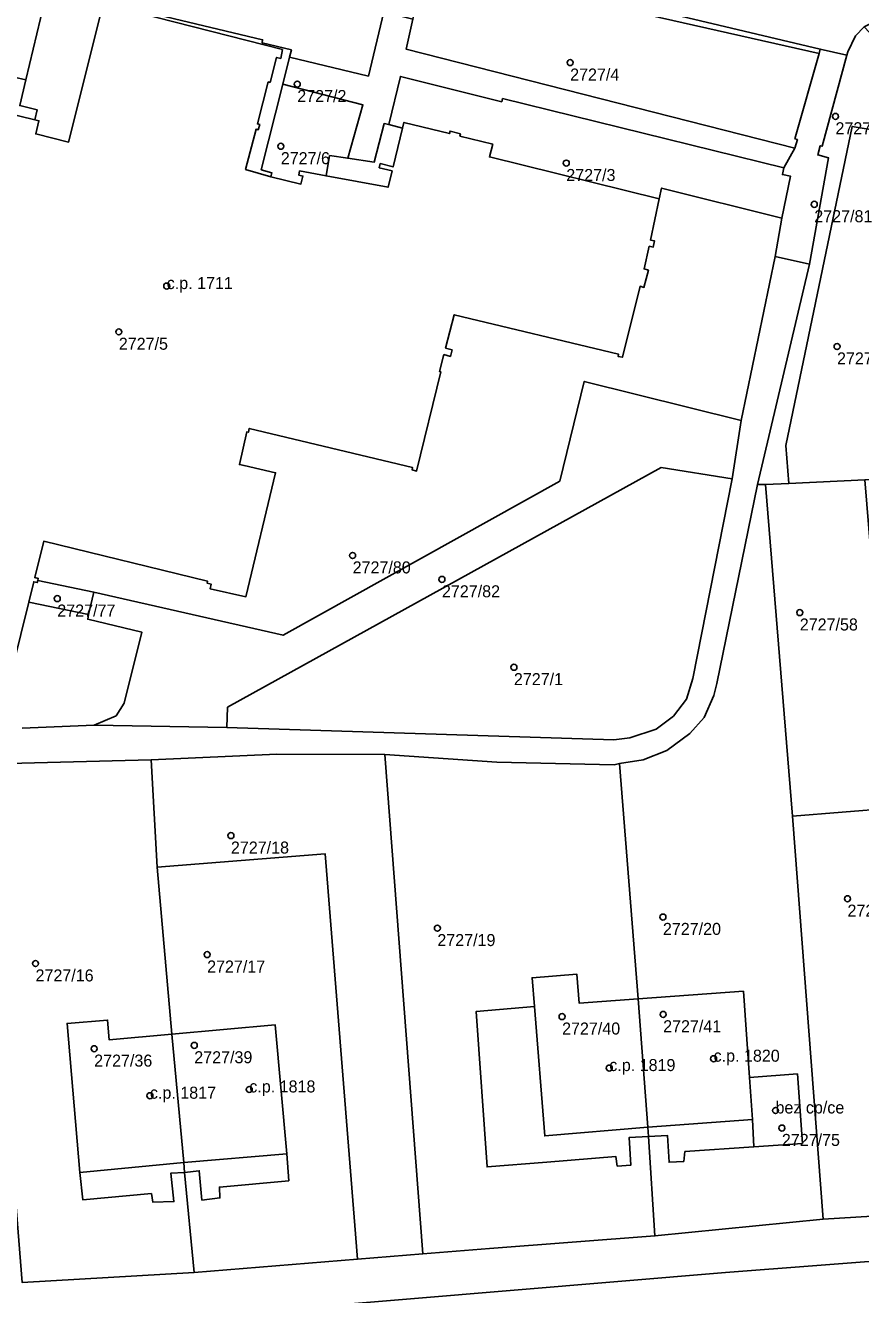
# Model space of a CAD drawing. Extents: x -878211 to -870363, y -1058464 to -1052522.
# Drawn here: x -873370.9 to -873301.4, y -1055805.2 to -1055699.6 of the extents above; entities that cross this region are included whole.
import ezdxf

# ---------------------------------------------------------------- set-up
doc = ezdxf.new("R2010")
doc.units = 0
for name, color, linetype in [('Vrstva 50', 7, 'Continuous'), ('Vrstva 51', 7, 'Continuous'), ('Vrstva 52', 7, 'Continuous')]:
    doc.layers.add(name, color=color, linetype=linetype)

msp = doc.modelspace()

# ---------------------------------------------------------------- linework, layer by layer
at = {"layer": 'Vrstva 50'}
for centre in [(-873325.55, -1055702.72994), (-873348.26, -1055704.51994), (-873303.47, -1055707.19994), (-873349.63, -1055709.68994), (-873325.87, -1055711.08994), (-873305.23, -1055714.51994), (-873359.12, -1055721.31994), (-873363.11, -1055725.12994), (-873303.34, -1055726.34994), (-873343.65, -1055743.73994), (-873336.22, -1055745.72994), (-873368.23, -1055747.32994), (-873306.44, -1055748.48994), (-873330.23, -1055753.03994), (-873353.78, -1055767.04994), (-873302.47, -1055772.29994), (-873317.83, -1055773.81994), (-873336.6, -1055774.74994), (-873370.04, -1055777.68994), (-873355.76, -1055776.94994), (-873317.81, -1055781.91994), (-873326.22, -1055782.10994), (-873365.16, -1055784.77994), (-873356.83, -1055784.49994), (-873313.61, -1055785.60994), (-873322.29, -1055786.38994), (-873352.25, -1055788.16994), (-873360.52, -1055788.68994), (-873308.46, -1055789.91994), (-873307.93, -1055791.37994)]:
    msp.add_circle(centre, 0.25, dxfattribs=at)
at = {"layer": 'Vrstva 51'}
for points in [[(-873365.82, -1055688.26), (-873368.93, -1055688.45), (-873370.47, -1055693.3), (-873406.25, -1055684.72), (-873406.66, -1055686.58), (-873411.54, -1055685.43), (-873411.1, -1055683.58), (-873413.54, -1055683.01), (-873413.97, -1055684.86), (-873418.83, -1055683.75), (-873419.55, -1055686.7), (-873401.83, -1055690.7), (-873401.49, -1055688.82), (-873370.97, -1055696.02), (-873372.78, -1055703.71), (-873370.85, -1055704.17), (-873369.02, -1055696.48), (-873364.06, -1055697.74), (-873363.09, -1055693.88), (-873363.41, -1055693.8), (-873362.27, -1055689)], [(-873304.83, -1055701.96), (-873304.73, -1055701.6), (-873362.04, -1055688.03), (-873362.27, -1055689)], [(-873306.85, -1055709.07), (-873304.83, -1055701.96), (-873362.27, -1055689), (-873363.41, -1055693.8), (-873363.09, -1055693.88), (-873364.06, -1055697.74), (-873351.15, -1055700.82), (-873351.19, -1055701.08), (-873348.75, -1055701.66), (-873348.9, -1055702.27), (-873342.34, -1055703.85), (-873341.05, -1055698.51), (-873344.71, -1055697.62), (-873343.89, -1055694.4), (-873337.85, -1055695.86), (-873338.63, -1055699.1), (-873339.19, -1055701.61), (-873306.85, -1055709.85), (-873306.64, -1055709.13)], [(-873331.17, -1055705.72), (-873307.76, -1055711.49), (-873306.85, -1055709.85), (-873339.19, -1055701.61), (-873338.63, -1055699.1), (-873341.05, -1055698.51), (-873342.34, -1055703.85), (-873348.9, -1055702.27), (-873349.47, -1055704.52), (-873342.79, -1055706.25), (-873344.06, -1055710.69), (-873341.86, -1055711.02), (-873341.02, -1055707.8), (-873340.65, -1055707.88), (-873339.68, -1055703.87), (-873331.24, -1055705.99)], [(-873304.04, -1055710.66), (-873305.62, -1055719.49), (-873309.95, -1055737.82), (-873309.3, -1055737.84), (-873307.35, -1055737.74), (-873307.6, -1055734.59), (-873302.08, -1055708.04), (-873294.34, -1055709.33), (-873291.24, -1055710.21), (-873301.09, -1055699.76), (-873301.8, -1055700.49), (-873302.44, -1055701.84), (-873302.53, -1055702.11), (-873304.59, -1055709.69), (-873304.73, -1055709.65), (-873304.94, -1055710.41)], [(-873308.48, -1055718.85), (-873305.62, -1055719.49), (-873304.04, -1055710.66), (-873304.94, -1055710.41), (-873304.73, -1055709.65), (-873304.59, -1055709.69), (-873302.53, -1055702.11), (-873304.73, -1055701.6), (-873304.83, -1055701.96), (-873306.85, -1055709.07), (-873306.64, -1055709.13), (-873306.85, -1055709.85), (-873307.76, -1055711.49), (-873307.88, -1055712.05), (-873307.21, -1055712.19), (-873307.93, -1055715.68)], [(-873349.47, -1055704.52), (-873351.25, -1055711.64), (-873350.38, -1055711.89), (-873350.46, -1055712.23), (-873347.96, -1055712.83), (-873347.79, -1055712.17), (-873348.14, -1055712.08), (-873348.06, -1055711.74), (-873345.86, -1055712.15), (-873345.57, -1055710.47), (-873344.06, -1055710.69), (-873342.79, -1055706.25)], [(-873307.93, -1055715.68), (-873307.21, -1055712.19), (-873307.88, -1055712.05), (-873307.76, -1055711.49), (-873331.17, -1055705.72), (-873331.24, -1055705.99), (-873339.68, -1055703.87), (-873340.65, -1055707.88), (-873339.49, -1055708.17), (-873339.38, -1055707.7), (-873335.59, -1055708.63), (-873335.54, -1055708.42), (-873334.68, -1055708.64), (-873334.73, -1055708.84), (-873331.99, -1055709.51), (-873332.27, -1055710.57), (-873318.13, -1055714.07), (-873317.94, -1055713.17)], [(-873301.02, -1055737.43), (-873293, -1055737.03), (-873292.09, -1055736.98), (-873294.34, -1055709.33), (-873302.08, -1055708.04), (-873307.6, -1055734.59), (-873307.35, -1055737.74)], [(-873307.93, -1055715.68), (-873317.94, -1055713.17), (-873318.13, -1055714.07), (-873318.86, -1055717.5), (-873318.53, -1055717.57), (-873318.64, -1055718.08), (-873318.97, -1055718.01), (-873319.4, -1055719.9), (-873319.03, -1055720.01), (-873319.41, -1055721.43), (-873319.73, -1055721.33), (-873321.2, -1055727.25), (-873321.56, -1055727.17), (-873321.52, -1055726.99), (-873335.19, -1055723.71), (-873335.92, -1055726.5), (-873335.38, -1055726.63), (-873335.52, -1055727.17), (-873336.05, -1055727.02), (-873336.42, -1055728.43), (-873336.3, -1055728.46), (-873338.33, -1055736.72), (-873338.7, -1055736.6), (-873338.66, -1055736.43), (-873352.26, -1055733.17), (-873352.32, -1055733.48), (-873352.46, -1055733.45), (-873353.08, -1055736.17), (-873352.69, -1055736.26), (-873350.07, -1055736.86), (-873352.53, -1055747.17), (-873355.52, -1055746.5), (-873355.43, -1055746.12), (-873355.77, -1055746.04), (-873355.73, -1055745.87), (-873369.36, -1055742.56), (-873370.11, -1055745.58), (-873369.81, -1055745.65), (-873369.85, -1055745.81), (-873365.2, -1055746.8), (-873349.44, -1055750.37), (-873326.42, -1055737.55), (-873324.37, -1055729.25), (-873311.33, -1055732.51), (-873308.48, -1055718.85)], [(-873365.17, -1055757.87), (-873354.13, -1055758.05), (-873354.06, -1055756.36), (-873317.97, -1055736.42), (-873312.07, -1055737.37), (-873311.33, -1055732.51), (-873324.37, -1055729.25), (-873326.42, -1055737.55), (-873349.44, -1055750.37), (-873365.2, -1055746.8), (-873365.64, -1055748.66), (-873365.7, -1055749.05), (-873361.19, -1055750.13), (-873362.66, -1055756.02), (-873363.33, -1055757.09)], [(-873354.06, -1055756.36), (-873354.13, -1055758.05), (-873321.91, -1055759.08), (-873320.58, -1055758.9), (-873318.4, -1055758.19), (-873316.96, -1055757.12), (-873315.88, -1055755.69), (-873315.33, -1055753.98), (-873312.07, -1055737.37), (-873317.97, -1055736.42)], [(-873298.79, -1055764.77), (-873301.02, -1055737.43), (-873307.35, -1055737.74), (-873309.3, -1055737.84), (-873307.04, -1055765.43)], [(-873306.22, -1055792.66), (-873310.25, -1055792.95), (-873316, -1055793.34), (-873316.1, -1055794.16), (-873317.31, -1055794.22), (-873317.45, -1055791.99), (-873319.02, -1055792.07), (-873318.49, -1055800.35), (-873304.5, -1055798.96), (-873307.04, -1055765.43), (-873309.3, -1055737.84), (-873309.95, -1055737.82), (-873313.33, -1055754.4), (-873313.58, -1055755.39), (-873314.39, -1055757.23), (-873315.58, -1055758.55), (-873317.5, -1055759.96), (-873319.46, -1055760.75), (-873321.44, -1055761.06), (-873319.9, -1055780.64), (-873311.13, -1055780), (-873310.62, -1055787.17), (-873306.63, -1055786.88)], [(-873365.64, -1055748.66), (-873365.2, -1055746.8), (-873369.85, -1055745.81), (-873369.9, -1055746), (-873370.19, -1055745.92), (-873370.61, -1055747.62)], [(-873340.96, -1055760.31), (-873349.96, -1055760.27), (-873360.41, -1055760.75), (-873359.92, -1055769.68), (-873345.95, -1055768.56), (-873343.47, -1055799.49), (-873343.25, -1055802.29), (-873337.8, -1055801.84)], [(-873320.5, -1055794.48), (-873321.63, -1055794.55), (-873321.74, -1055793.75), (-873327.5, -1055794.22), (-873332.46, -1055794.61), (-873333.37, -1055781.68), (-873328.53, -1055781.27), (-873328.72, -1055778.88), (-873324.98, -1055778.58), (-873324.79, -1055781), (-873319.9, -1055780.64), (-873321.44, -1055761.06), (-873321.88, -1055761.15), (-873331.66, -1055760.93), (-873340.96, -1055760.31), (-873337.8, -1055801.84), (-873332.27, -1055801.41), (-873318.49, -1055800.35), (-873319.02, -1055792.07), (-873320.63, -1055792.16)], [(-873358.52, -1055797.5), (-873360.28, -1055797.54), (-873360.4, -1055796.84), (-873366.11, -1055797.35), (-873366.36, -1055795.07), (-873367.41, -1055782.68), (-873364.05, -1055782.4), (-873363.9, -1055784.05), (-873358.69, -1055783.57), (-873359.92, -1055769.68), (-873360.41, -1055760.75), (-873374.44, -1055761.09), (-873373.81, -1055771.05), (-873371.16, -1055804.22), (-873356.84, -1055803.41), (-873357.64, -1055795.09), (-873358.79, -1055795.14)], [(-873291.53, -1055789.32), (-873291.68, -1055788.61), (-873292.99, -1055788.65), (-873293.01, -1055788.31), (-873299.46, -1055788.88), (-873299.66, -1055786.35), (-873300.43, -1055776.39), (-873295.41, -1055775.86), (-873295.47, -1055774.66), (-873292.77, -1055774.52), (-873293.57, -1055764.35), (-873298.79, -1055764.77), (-873307.04, -1055765.43), (-873304.5, -1055798.96), (-873290.43, -1055798.09), (-873290.71, -1055795.18)], [(-873345.95, -1055768.56), (-873359.92, -1055769.68), (-873358.69, -1055783.57), (-873350.1, -1055782.79), (-873349.12, -1055793.53), (-873348.97, -1055795.76), (-873354.74, -1055796.29), (-873354.69, -1055797.19), (-873356.19, -1055797.38), (-873356.42, -1055794.93), (-873357.64, -1055795.09), (-873356.84, -1055803.41), (-873343.25, -1055802.29), (-873343.47, -1055799.49)], [(-873319.9, -1055780.64), (-873324.79, -1055781), (-873324.98, -1055778.58), (-873328.72, -1055778.88), (-873328.53, -1055781.27), (-873333.37, -1055781.68), (-873332.46, -1055794.61), (-873327.5, -1055794.22), (-873321.74, -1055793.75), (-873321.63, -1055794.55), (-873320.5, -1055794.48), (-873320.63, -1055792.16), (-873319.02, -1055792.07), (-873319.08, -1055791.32)], [(-873310.25, -1055792.95), (-873310.37, -1055790.66), (-873310.62, -1055787.17), (-873311.13, -1055780), (-873319.9, -1055780.64), (-873319.08, -1055791.32), (-873319.02, -1055792.07), (-873317.45, -1055791.99), (-873317.31, -1055794.22), (-873316.1, -1055794.16), (-873316, -1055793.34)], [(-873357.7, -1055794.25), (-873358.69, -1055783.57), (-873363.9, -1055784.05), (-873364.05, -1055782.4), (-873367.41, -1055782.68), (-873366.36, -1055795.07), (-873366.11, -1055797.35), (-873360.4, -1055796.84), (-873360.28, -1055797.54), (-873358.52, -1055797.5), (-873358.79, -1055795.14), (-873357.64, -1055795.09)], [(-873357.64, -1055795.09), (-873356.42, -1055794.93), (-873356.19, -1055797.38), (-873354.69, -1055797.19), (-873354.74, -1055796.29), (-873348.97, -1055795.76), (-873349.12, -1055793.53), (-873350.1, -1055782.79), (-873358.69, -1055783.57), (-873357.7, -1055794.25)], [(-873310.25, -1055792.95), (-873306.22, -1055792.66), (-873306.63, -1055786.88), (-873310.62, -1055787.17), (-873310.37, -1055790.66)]]:
    msp.add_lwpolyline(points, close=True, dxfattribs=at)
for points in [[(-873362.04, -1055688.03), (-873304.73, -1055701.6), (-873302.53, -1055702.11), (-873302.44, -1055701.84), (-873301.8, -1055700.49), (-873301.09, -1055699.76), (-873300.22, -1055699.31)], [(-873369.02, -1055696.48), (-873370.85, -1055704.17), (-873371.36, -1055706.31), (-873369.9, -1055706.66), (-873370.1, -1055707.48), (-873381.71, -1055704.67)], [(-873372.57, -1055755.57), (-873370.61, -1055747.62), (-873370.19, -1055745.92), (-873369.9, -1055746), (-873369.85, -1055745.81), (-873369.81, -1055745.65), (-873370.11, -1055745.58), (-873369.36, -1055742.56), (-873355.73, -1055745.87), (-873355.77, -1055746.04), (-873355.43, -1055746.12), (-873355.52, -1055746.5), (-873352.53, -1055747.17), (-873350.07, -1055736.86), (-873352.69, -1055736.26), (-873353.08, -1055736.17), (-873352.46, -1055733.45), (-873352.32, -1055733.48), (-873352.26, -1055733.17), (-873338.66, -1055736.43), (-873338.7, -1055736.6), (-873338.33, -1055736.72), (-873336.3, -1055728.46), (-873336.42, -1055728.43), (-873336.05, -1055727.02), (-873335.52, -1055727.17), (-873335.38, -1055726.63), (-873335.92, -1055726.5), (-873335.19, -1055723.71), (-873321.52, -1055726.99), (-873321.56, -1055727.17), (-873321.2, -1055727.25), (-873319.73, -1055721.33), (-873319.41, -1055721.43), (-873319.03, -1055720.01), (-873319.4, -1055719.9), (-873318.97, -1055718.01), (-873318.64, -1055718.08), (-873318.53, -1055717.57), (-873318.86, -1055717.5), (-873318.13, -1055714.07), (-873332.27, -1055710.57), (-873331.99, -1055709.51), (-873334.73, -1055708.84), (-873334.68, -1055708.64), (-873335.54, -1055708.42), (-873335.59, -1055708.63), (-873339.38, -1055707.7), (-873339.49, -1055708.17), (-873340.65, -1055707.88), (-873341.02, -1055707.8), (-873341.86, -1055711.02), (-873344.06, -1055710.69), (-873345.57, -1055710.47), (-873345.86, -1055712.15), (-873348.06, -1055711.74), (-873348.14, -1055712.08), (-873347.79, -1055712.17), (-873347.96, -1055712.83), (-873350.46, -1055712.23), (-873350.38, -1055711.89), (-873351.25, -1055711.64), (-873349.47, -1055704.52), (-873348.9, -1055702.27), (-873348.75, -1055701.66), (-873351.19, -1055701.08), (-873351.15, -1055700.82), (-873364.06, -1055697.74)], [(-873381.71, -1055704.67), (-873370.1, -1055707.48), (-873369.9, -1055706.66), (-873371.36, -1055706.31), (-873370.85, -1055704.17), (-873372.78, -1055703.71)], [(-873374.44, -1055761.09), (-873360.41, -1055760.75), (-873349.96, -1055760.27), (-873340.96, -1055760.31), (-873331.66, -1055760.93), (-873321.88, -1055761.15), (-873321.44, -1055761.06), (-873319.46, -1055760.75), (-873317.5, -1055759.96), (-873315.58, -1055758.55), (-873314.39, -1055757.23), (-873313.58, -1055755.39), (-873313.33, -1055754.4), (-873309.95, -1055737.82), (-873305.62, -1055719.49), (-873308.48, -1055718.85), (-873311.33, -1055732.51), (-873312.07, -1055737.37), (-873315.33, -1055753.98), (-873315.88, -1055755.69), (-873316.96, -1055757.12), (-873318.4, -1055758.19), (-873320.58, -1055758.9), (-873321.91, -1055759.08), (-873354.13, -1055758.05), (-873365.17, -1055757.87), (-873371.16, -1055758.1)], [(-873371.16, -1055758.1), (-873365.17, -1055757.87), (-873363.33, -1055757.09), (-873362.66, -1055756.02), (-873361.19, -1055750.13), (-873365.7, -1055749.05), (-873365.64, -1055748.66), (-873370.61, -1055747.62), (-873372.57, -1055755.57)], [(-873290.43, -1055798.09), (-873304.5, -1055798.96), (-873318.49, -1055800.35), (-873332.27, -1055801.41), (-873337.8, -1055801.84), (-873343.25, -1055802.29), (-873356.84, -1055803.41), (-873371.16, -1055804.22)], [(-873348.13, -1055806.38), (-873312.61, -1055803.41), (-873273.17, -1055800.37)], [(-873273.17, -1055800.37), (-873312.61, -1055803.41), (-873348.13, -1055806.38)]]:
    msp.add_lwpolyline(points, dxfattribs=at)
at = {"layer": 'Vrstva 52'}
for points in [[(-873348.06, -1055711.74), (-873348.14, -1055712.08), (-873347.79, -1055712.17), (-873347.96, -1055712.83), (-873350.46, -1055712.23), (-873352.56, -1055711.61), (-873351.69, -1055708.27), (-873351.5, -1055708.32), (-873351.38, -1055707.88), (-873351.58, -1055707.83), (-873350.67, -1055704.34), (-873350.52, -1055704.38), (-873349.98, -1055702.3), (-873349.64, -1055702.38), (-873349.49, -1055701.65), (-873364.42, -1055697.85), (-873367.29, -1055709.34), (-873370.02, -1055708.66), (-873369.76, -1055707.56), (-873370.1, -1055707.48), (-873381.71, -1055704.67)], [(-873372.57, -1055755.57), (-873370.61, -1055747.62), (-873370.19, -1055745.92), (-873369.9, -1055746), (-873369.85, -1055745.81), (-873369.81, -1055745.65), (-873370.11, -1055745.58), (-873369.36, -1055742.56), (-873355.73, -1055745.87), (-873355.77, -1055746.04), (-873355.43, -1055746.12), (-873355.52, -1055746.5), (-873352.53, -1055747.17), (-873350.07, -1055736.86), (-873352.69, -1055736.26), (-873353.08, -1055736.17), (-873352.46, -1055733.45), (-873352.32, -1055733.48), (-873352.26, -1055733.17), (-873338.66, -1055736.43), (-873338.7, -1055736.6), (-873338.33, -1055736.72), (-873336.3, -1055728.46), (-873336.42, -1055728.43), (-873336.05, -1055727.02), (-873335.52, -1055727.17), (-873335.38, -1055726.63), (-873335.92, -1055726.5), (-873335.19, -1055723.71), (-873321.52, -1055726.99), (-873321.56, -1055727.17), (-873321.2, -1055727.25), (-873319.73, -1055721.33), (-873319.41, -1055721.43), (-873319.03, -1055720.01), (-873319.4, -1055719.9), (-873318.97, -1055718.01), (-873318.64, -1055718.08), (-873318.53, -1055717.57), (-873318.86, -1055717.5), (-873318.13, -1055714.07), (-873332.27, -1055710.57), (-873331.99, -1055709.51), (-873334.73, -1055708.84), (-873334.68, -1055708.64), (-873335.54, -1055708.42), (-873335.59, -1055708.63), (-873339.38, -1055707.7), (-873339.49, -1055708.17), (-873340.29, -1055711.4), (-873341.35, -1055711.13), (-873341.44, -1055711.47), (-873340.37, -1055711.74), (-873340.7, -1055713.1), (-873345.86, -1055712.15), (-873348.06, -1055711.74)]]:
    msp.add_lwpolyline(points, dxfattribs=at)
for points in [[(-873328.72, -1055778.88), (-873328.53, -1055781.27), (-873327.67, -1055792.03), (-873319.08, -1055791.32), (-873319.9, -1055780.64), (-873324.79, -1055781), (-873324.98, -1055778.58)], [(-873310.37, -1055790.66), (-873310.62, -1055787.17), (-873311.13, -1055780), (-873319.9, -1055780.64), (-873319.08, -1055791.32)], [(-873364.05, -1055782.4), (-873367.41, -1055782.68), (-873366.36, -1055795.07), (-873357.7, -1055794.25), (-873358.69, -1055783.57), (-873363.9, -1055784.05)], [(-873350.1, -1055782.79), (-873358.69, -1055783.57), (-873357.7, -1055794.25), (-873349.12, -1055793.53)], [(-873310.62, -1055787.17), (-873310.37, -1055790.66), (-873310.25, -1055792.95), (-873306.22, -1055792.66), (-873306.63, -1055786.88)]]:
    msp.add_lwpolyline(points, close=True, dxfattribs=at)

# ---------------------------------------------------------------- texts
at = {"layer": 'Vrstva 50'}
for s, p in [('2727/4', (-873325.55, -1055704.219)), ('2727/2', (-873348.26, -1055706.009)), ('2727/62', (-873303.47, -1055708.689)), ('2727/6', (-873349.63, -1055711.179)), ('2727/3', (-873325.87, -1055712.579)), ('2727/81', (-873305.23, -1055716.009)), ('c.p. 1711', (-873359.12, -1055721.57)), ('2727/5', (-873363.11, -1055726.619)), ('2727/30', (-873303.34, -1055727.839)), ('2727/80', (-873343.65, -1055745.229)), ('2727/82', (-873336.22, -1055747.219)), ('2727/77', (-873368.23, -1055748.819)), ('2727/58', (-873306.44, -1055749.979)), ('2727/1', (-873330.23, -1055754.529)), ('2727/18', (-873353.78, -1055768.539)), ('2727/21', (-873302.47, -1055773.789)), ('2727/20', (-873317.83, -1055775.309)), ('2727/19', (-873336.6, -1055776.239)), ('2727/17', (-873355.76, -1055778.439)), ('2727/16', (-873370.04, -1055779.179)), ('2727/40', (-873326.22, -1055783.599)), ('2727/41', (-873317.81, -1055783.409)), ('2727/39', (-873356.83, -1055785.989)), ('c.p. 1820', (-873313.61, -1055785.86)), ('2727/36', (-873365.16, -1055786.269)), ('c.p. 1819', (-873322.29, -1055786.639)), ('c.p. 1817', (-873360.52, -1055788.94)), ('c.p. 1818', (-873352.25, -1055788.419)), ('bez cp/ce', (-873308.46, -1055790.169)), ('2727/75', (-873307.93, -1055792.869))]:
    msp.add_text(s, height=0.999996, dxfattribs=at).set_placement(p)

doc.saveas('drawing.dxf')
